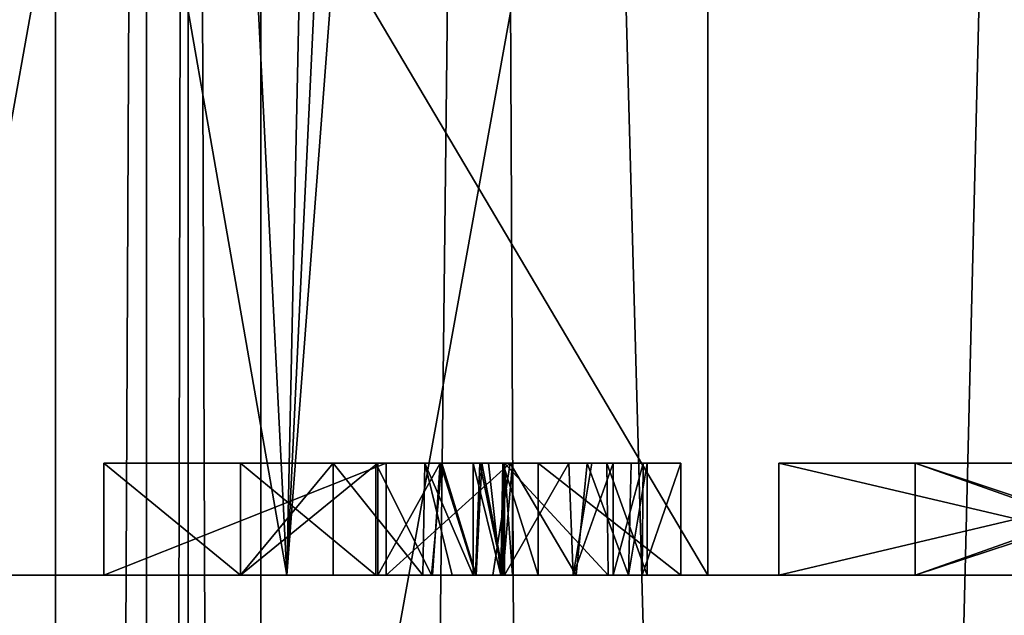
# Model space of a CAD drawing. Header units: millimetres. Extents: x -18.9 to 18.9, y -8.8 to 59.9.
# Tile 248 of 463: x -3.3 to -1.5, y 24.3 to 25.4. Entities that reach past the tile are written whole.
import ezdxf

# ---------------------------------------------------------------- set-up
doc = ezdxf.new("R2010")
doc.units = ezdxf.units.MM
doc.header["$LTSCALE"] = 65.185185
for name, color, linetype in [('1283', 7, 'CONTINUOUS'), ('1284', 7, 'CONTINUOUS'), ('1295', 7, 'CONTINUOUS'), ('1316', 7, 'CONTINUOUS'), ('1585', 7, 'CONTINUOUS'), ('1586', 7, 'CONTINUOUS'), ('1587', 7, 'CONTINUOUS'), ('2501', 7, 'CONTINUOUS'), ('2673', 7, 'CONTINUOUS'), ('2674', 7, 'CONTINUOUS'), ('2675', 7, 'CONTINUOUS'), ('2676', 7, 'CONTINUOUS'), ('2677', 7, 'CONTINUOUS'), ('2678', 7, 'CONTINUOUS'), ('2679', 7, 'CONTINUOUS'), ('2680', 7, 'CONTINUOUS'), ('2681', 7, 'CONTINUOUS'), ('2682', 7, 'CONTINUOUS'), ('2683', 7, 'CONTINUOUS'), ('2684', 7, 'CONTINUOUS'), ('2685', 7, 'CONTINUOUS'), ('2686', 7, 'CONTINUOUS'), ('2687', 7, 'CONTINUOUS'), ('2688', 7, 'CONTINUOUS'), ('2689', 7, 'CONTINUOUS'), ('2690', 7, 'CONTINUOUS'), ('2691', 7, 'CONTINUOUS'), ('2692', 7, 'CONTINUOUS'), ('2693', 7, 'CONTINUOUS'), ('2694', 7, 'CONTINUOUS'), ('2695', 7, 'CONTINUOUS'), ('2697', 7, 'CONTINUOUS'), ('2698', 7, 'CONTINUOUS'), ('2699', 7, 'CONTINUOUS'), ('2701', 7, 'CONTINUOUS'), ('2702', 7, 'CONTINUOUS'), ('2703', 7, 'CONTINUOUS'), ('2705', 7, 'CONTINUOUS'), ('2706', 7, 'CONTINUOUS')]:
    doc.layers.add(name, color=color, linetype=linetype)

msp = doc.modelspace()

# ---------------------------------------------------------------- linework, layer by layer
at = {"layer": '1283', "color": 7, "linetype": 'Continuous'}
for points in [[(-2.8483, -3.5, -13.2005), (-2.9778, -3.5, -16.9109), (-2.9778, 32.4, -16.9109), (-2.8483, -3.5, -13.2005)], [(-2.8483, 32.4, -13.2005), (-2.8483, -3.5, -13.2005), (-2.9778, 32.4, -16.9109), (-2.8483, 32.4, -13.2005)]]:
    msp.add_3dface(points, dxfattribs=at)
at = {"layer": '1284', "color": 7, "linetype": 'Continuous'}
for points in [[(-2.8483, -3.5, -13.2005), (-2.8483, 32.4, -13.2005), (-2.4343, 32.4, -11.818), (-2.8483, -3.5, -13.2005)], [(-2.8483, -3.5, -13.2005), (-2.4343, 32.4, -11.818), (-2.2698, -3.5, -11.5768), (-2.8483, -3.5, -13.2005)], [(-2.4343, 32.4, -11.818), (-1.3962, 32.4, -10.8154), (-2.2698, -3.5, -11.5768), (-2.4343, 32.4, -11.818)], [(-2.2698, -3.5, -11.5768), (-1.3962, 32.4, -10.8154), (-0.8623, -3.5, -10.5837), (-2.2698, -3.5, -11.5768)]]:
    msp.add_3dface(points, dxfattribs=at)
at = {"layer": '1295', "color": 7, "linetype": 'Continuous'}
for points in [[(-8.6992, -6.3, -15.0691), (-5.5375, 26.593, -16.4953), (-3.2147, 32.4, -17.1005), (-8.6992, -6.3, -15.0691)], [(-3.2147, -3.5, -17.1005), (-8.6992, -6.3, -15.0691), (-3.2147, 32.4, -17.1005), (-3.2147, -3.5, -17.1005)], [(-7.6096, -3.5, 15.6478), (-2.2237, 26.4, 17.2571), (-7.8011, 26.4, 15.553), (-7.6096, -3.5, 15.6478)], [(-7.6096, -3.5, 15.6478), (-1.389, -3.5, 17.3445), (-2.2237, 26.4, 17.2571), (-7.6096, -3.5, 15.6478)], [(-1.389, -3.5, 17.3445), (3.603, 26.4, 17.0228), (-2.2237, 26.4, 17.2571), (-1.389, -3.5, 17.3445)]]:
    msp.add_3dface(points, dxfattribs=at)
at = {"layer": '1316', "color": 7, "linetype": 'Continuous'}
for points in [[(-3.2147, -3.5, -17.1005), (-3.2147, 32.4, -17.1005), (-3.0527, 32.4, -17.0601), (-3.2147, -3.5, -17.1005)], [(-3.0527, -3.5, -17.06), (-3.2147, -3.5, -17.1005), (-3.0527, 32.4, -17.0601), (-3.0527, -3.5, -17.06)], [(-2.9778, 32.4, -16.9109), (-2.9778, -3.5, -16.9109), (-3.0527, -3.5, -17.06), (-2.9778, 32.4, -16.9109)], [(-2.9778, 32.4, -16.9109), (-3.0527, -3.5, -17.06), (-3.0527, 32.4, -17.0601), (-2.9778, 32.4, -16.9109)]]:
    msp.add_3dface(points, dxfattribs=at)
at = {"layer": '1585', "color": 7, "linetype": 'Continuous'}
for points in [[(2.05, 34.2851, 11.6876), (2.05, 24.4, 11.5151), (-2.05, 34.2851, 11.6876), (2.05, 34.2851, 11.6876)], [(2.05, 24.4, 11.5151), (-2.05, 24.4, 11.5151), (-2.05, 34.2851, 11.6876), (2.05, 24.4, 11.5151)]]:
    msp.add_3dface(points, dxfattribs=at)
at = {"layer": '1586', "color": 7, "linetype": 'Continuous'}
for points in [[(2.05, 24.4, 7.5849), (2.05, 26.2035, 7.5534), (-2.05, 26.2035, 7.5534), (2.05, 24.4, 7.5849)], [(2.05, 24.4, 7.5849), (-2.05, 26.2035, 7.5534), (-2.05, 24.4, 7.5849), (2.05, 24.4, 7.5849)]]:
    msp.add_3dface(points, dxfattribs=at)
at = {"layer": '1587', "color": 7, "linetype": 'Continuous'}
for points in [[(-2.05, 34.2851, 11.6876), (-2.05, 24.4, 11.5151), (-2.8019, 24.4, 11.3653), (-2.05, 34.2851, 11.6876)], [(-2.3335, 34.2217, 11.6676), (-2.05, 34.2851, 11.6876), (-2.8019, 24.4, 11.3653), (-2.3335, 34.2217, 11.6676)], [(-2.5927, 34.2035, 11.6161), (-2.3335, 34.2217, 11.6676), (-2.8019, 24.4, 11.3653), (-2.5927, 34.2035, 11.6161)], [(-3.4395, 24.4, 10.9395), (-3.2948, 34.2035, 11.286), (-2.8019, 24.4, 11.3653), (-3.4395, 24.4, 10.9395)], [(-3.2948, 34.2035, 11.286), (-2.5927, 34.2035, 11.6161), (-2.8019, 24.4, 11.3653), (-3.2948, 34.2035, 11.286)], [(-3.1166, 26.2035, 7.8622), (-3.8528, 26.2035, 8.6919), (-3.4395, 24.4, 8.1605), (-3.1166, 26.2035, 7.8622)], [(-2.8019, 24.4, 7.7347), (-3.1166, 26.2035, 7.8622), (-3.4395, 24.4, 8.1605), (-2.8019, 24.4, 7.7347)], [(-2.05, 26.2035, 7.5534), (-3.1166, 26.2035, 7.8622), (-2.05, 24.4, 7.5849), (-2.05, 26.2035, 7.5534)], [(-2.05, 24.4, 7.5849), (-3.1166, 26.2035, 7.8622), (-2.8019, 24.4, 7.7347), (-2.05, 24.4, 7.5849)]]:
    msp.add_3dface(points, dxfattribs=at)
at = {"layer": '2501', "color": 7, "linetype": 'Continuous'}
for points in [[(4.0151, 24.4, 9.55), (3.8653, 24.4, 8.7981), (-4.0151, 24.4, 9.55), (4.0151, 24.4, 9.55)], [(4.0151, 24.4, 9.55), (-4.0151, 24.4, 9.55), (-3.8653, 24.4, 10.3019), (4.0151, 24.4, 9.55)], [(3.8653, 24.4, 8.7981), (-3.8653, 24.4, 8.7981), (-4.0151, 24.4, 9.55), (3.8653, 24.4, 8.7981)], [(3.8653, 24.4, 10.3019), (4.0151, 24.4, 9.55), (-3.8653, 24.4, 10.3019), (3.8653, 24.4, 10.3019)], [(3.8653, 24.4, 10.3019), (-3.8653, 24.4, 10.3019), (-3.4395, 24.4, 10.9395), (3.8653, 24.4, 10.3019)], [(3.8653, 24.4, 8.7981), (3.4395, 24.4, 8.1605), (-3.8653, 24.4, 8.7981), (3.8653, 24.4, 8.7981)], [(3.4395, 24.4, 8.1605), (-3.4395, 24.4, 8.1605), (-3.8653, 24.4, 8.7981), (3.4395, 24.4, 8.1605)], [(3.4395, 24.4, 10.9395), (3.8653, 24.4, 10.3019), (-3.4395, 24.4, 10.9395), (3.4395, 24.4, 10.9395)], [(3.4395, 24.4, 10.9395), (-3.4395, 24.4, 10.9395), (-2.8019, 24.4, 11.3653), (3.4395, 24.4, 10.9395)], [(3.4395, 24.4, 8.1605), (2.8019, 24.4, 7.7347), (-3.4395, 24.4, 8.1605), (3.4395, 24.4, 8.1605)], [(2.8019, 24.4, 7.7347), (-2.8019, 24.4, 7.7347), (-3.4395, 24.4, 8.1605), (2.8019, 24.4, 7.7347)], [(2.8019, 24.4, 7.7347), (2.05, 24.4, 7.5849), (-2.8019, 24.4, 7.7347), (2.8019, 24.4, 7.7347)], [(2.05, 24.4, 7.5849), (-2.05, 24.4, 7.5849), (-2.8019, 24.4, 7.7347), (2.05, 24.4, 7.5849)], [(2.8019, 24.4, 11.3653), (3.4395, 24.4, 10.9395), (-2.8019, 24.4, 11.3653), (2.8019, 24.4, 11.3653)], [(-2.05, 24.4, 11.5151), (2.8019, 24.4, 11.3653), (-2.8019, 24.4, 11.3653), (-2.05, 24.4, 11.5151)], [(2.05, 24.4, 11.5151), (2.8019, 24.4, 11.3653), (-2.05, 24.4, 11.5151), (2.05, 24.4, 11.5151)]]:
    msp.add_3dface(points, dxfattribs=at)
at = {"layer": '2673', "color": 7, "linetype": 'Continuous'}
for points in [[(-3.1289, 24.6, 7.1), (-3.1289, 24.6, 5.8018), (-2.8849, 24.6, 5.8018), (-3.1289, 24.6, 7.1)], [(-2.6245, 24.6, 7.1), (-3.1289, 24.6, 7.1), (-2.6427, 24.6, 6.9015), (-2.6245, 24.6, 7.1)], [(-2.8849, 24.6, 6.3007), (-3.1289, 24.6, 7.1), (-2.8849, 24.6, 5.8018), (-2.8849, 24.6, 6.3007)], [(-3.1289, 24.6, 7.1), (-2.8849, 24.6, 6.3007), (-2.8849, 24.6, 6.4973), (-3.1289, 24.6, 7.1)], [(-3.1289, 24.6, 7.1), (-2.8849, 24.6, 6.4973), (-2.8849, 24.6, 6.9015), (-3.1289, 24.6, 7.1)], [(-2.6427, 24.6, 6.9015), (-3.1289, 24.6, 7.1), (-2.8849, 24.6, 6.9015), (-2.6427, 24.6, 6.9015)], [(-2.8849, 24.6, 6.3007), (-2.7192, 24.6, 6.3007), (-2.8849, 24.6, 6.4973), (-2.8849, 24.6, 6.3007)], [(-2.8849, 24.6, 6.4973), (-2.7192, 24.6, 6.3007), (-2.6391, 24.6, 6.4973), (-2.8849, 24.6, 6.4973)], [(-2.7192, 24.6, 6.3007), (-2.5557, 24.6, 6.2486), (-2.6391, 24.6, 6.4973), (-2.7192, 24.6, 6.3007)], [(-2.5249, 24.6, 6.884), (-2.6245, 24.6, 7.1), (-2.6427, 24.6, 6.9015), (-2.5249, 24.6, 6.884)], [(-2.6391, 24.6, 6.4973), (-2.5557, 24.6, 6.2486), (-2.528, 24.6, 6.5149), (-2.6391, 24.6, 6.4973)], [(-2.403, 24.6, 7.0656), (-2.6245, 24.6, 7.1), (-2.4134, 24.6, 6.7848), (-2.403, 24.6, 7.0656)], [(-2.4134, 24.6, 6.7848), (-2.6245, 24.6, 7.1), (-2.4539, 24.6, 6.8428), (-2.4134, 24.6, 6.7848)], [(-2.4539, 24.6, 6.8428), (-2.6245, 24.6, 7.1), (-2.5249, 24.6, 6.884), (-2.4539, 24.6, 6.8428)], [(-2.5557, 24.6, 6.2486), (-2.4694, 24.6, 6.0987), (-2.528, 24.6, 6.5149), (-2.5557, 24.6, 6.2486)], [(-2.528, 24.6, 6.5149), (-2.4694, 24.6, 6.0987), (-2.4571, 24.6, 6.5577), (-2.528, 24.6, 6.5149)], [(-2.4694, 24.6, 6.0987), (-2.442, 24.6, 6.006), (-2.4571, 24.6, 6.5577), (-2.4694, 24.6, 6.0987)], [(-2.442, 24.6, 6.006), (-2.4164, 24.6, 5.9235), (-2.4571, 24.6, 6.5577), (-2.442, 24.6, 6.006)], [(-2.4571, 24.6, 6.5577), (-2.4164, 24.6, 5.9235), (-2.4147, 24.6, 6.6198), (-2.4571, 24.6, 6.5577)], [(-2.3532, 24.6, 5.8), (-2.4133, 24.6, 6.3845), (-2.4164, 24.6, 5.9235), (-2.3532, 24.6, 5.8)], [(-2.4164, 24.6, 5.9235), (-2.4133, 24.6, 6.3845), (-2.4147, 24.6, 6.6198), (-2.4164, 24.6, 5.9235)], [(-2.4147, 24.6, 6.6198), (-2.4133, 24.6, 6.3845), (-2.3987, 24.6, 6.7067), (-2.4147, 24.6, 6.6198)], [(-2.3987, 24.6, 6.7067), (-2.403, 24.6, 7.0656), (-2.4134, 24.6, 6.7848), (-2.3987, 24.6, 6.7067)], [(-2.4133, 24.6, 6.3845), (-2.2305, 24.6, 6.5049), (-2.3987, 24.6, 6.7067), (-2.4133, 24.6, 6.3845)], [(-2.2981, 24.6, 6.2952), (-2.4133, 24.6, 6.3845), (-2.3532, 24.6, 5.8), (-2.2981, 24.6, 6.2952)], [(-2.2657, 24.6, 6.9848), (-2.403, 24.6, 7.0656), (-2.3987, 24.6, 6.7067), (-2.2657, 24.6, 6.9848)], [(-2.2305, 24.6, 6.5049), (-2.2657, 24.6, 6.9848), (-2.3987, 24.6, 6.7067), (-2.2305, 24.6, 6.5049)], [(-2.1654, 24.6, 5.9452), (-2.2981, 24.6, 6.2952), (-2.3532, 24.6, 5.8), (-2.1654, 24.6, 5.9452)], [(-2.0983, 24.6, 5.8), (-2.1654, 24.6, 5.9452), (-2.3532, 24.6, 5.8), (-2.0983, 24.6, 5.8)], [(-2.257, 24.6, 6.2166), (-2.2981, 24.6, 6.2952), (-2.1654, 24.6, 5.9452), (-2.257, 24.6, 6.2166)], [(-2.1867, 24.6, 6.8744), (-2.2657, 24.6, 6.9848), (-2.2305, 24.6, 6.5049), (-2.1867, 24.6, 6.8744)], [(-2.2191, 24.6, 6.1093), (-2.257, 24.6, 6.2166), (-2.1654, 24.6, 5.9452), (-2.2191, 24.6, 6.1093)], [(-2.1584, 24.6, 6.7304), (-2.1867, 24.6, 6.8744), (-2.2305, 24.6, 6.5049), (-2.1584, 24.6, 6.7304)], [(-2.0983, 24.6, 5.8164), (-2.1654, 24.6, 5.9452), (-2.0983, 24.6, 5.8), (-2.0983, 24.6, 5.8164)]]:
    msp.add_3dface(points, dxfattribs=at)
at = {"layer": '2674', "color": 7, "linetype": 'Continuous'}
for points in [[(-2.8849, 24.6, 5.8018), (-3.1289, 24.6, 5.8018), (-2.8849, 24.4, 5.8018), (-2.8849, 24.6, 5.8018)], [(-3.1289, 24.6, 5.8018), (-3.1289, 24.4, 5.8018), (-2.8849, 24.4, 5.8018), (-3.1289, 24.6, 5.8018)]]:
    msp.add_3dface(points, dxfattribs=at)
at = {"layer": '2675', "color": 7, "linetype": 'Continuous'}
for points in [[(-2.8849, 24.6, 6.3007), (-2.8849, 24.6, 5.8018), (-2.8849, 24.4, 6.3007), (-2.8849, 24.6, 6.3007)], [(-2.8849, 24.6, 5.8018), (-2.8849, 24.4, 5.8018), (-2.8849, 24.4, 6.3007), (-2.8849, 24.6, 5.8018)]]:
    msp.add_3dface(points, dxfattribs=at)
at = {"layer": '2676', "color": 7, "linetype": 'Continuous'}
for points in [[(-2.7192, 24.6, 6.3007), (-2.8849, 24.6, 6.3007), (-2.8849, 24.4, 6.3007), (-2.7192, 24.6, 6.3007)], [(-2.7192, 24.6, 6.3007), (-2.8849, 24.4, 6.3007), (-2.7192, 24.4, 6.3007), (-2.7192, 24.6, 6.3007)]]:
    msp.add_3dface(points, dxfattribs=at)
at = {"layer": '2677', "color": 7, "linetype": 'Continuous'}
for points in [[(-2.5557, 24.6, 6.2486), (-2.7192, 24.6, 6.3007), (-2.5588, 24.4, 6.2513), (-2.5557, 24.6, 6.2486)], [(-2.7192, 24.6, 6.3007), (-2.7192, 24.4, 6.3007), (-2.5588, 24.4, 6.2513), (-2.7192, 24.6, 6.3007)], [(-2.5066, 24.4, 6.1856), (-2.5557, 24.6, 6.2486), (-2.5588, 24.4, 6.2513), (-2.5066, 24.4, 6.1856)], [(-2.4694, 24.6, 6.0987), (-2.5557, 24.6, 6.2486), (-2.4694, 24.4, 6.0987), (-2.4694, 24.6, 6.0987)], [(-2.4694, 24.4, 6.0987), (-2.5557, 24.6, 6.2486), (-2.5066, 24.4, 6.1856), (-2.4694, 24.4, 6.0987)]]:
    msp.add_3dface(points, dxfattribs=at)
at = {"layer": '2678', "color": 7, "linetype": 'Continuous'}
for points in [[(-2.442, 24.6, 6.006), (-2.4694, 24.6, 6.0987), (-2.4194, 24.4, 5.9321), (-2.442, 24.6, 6.006)], [(-2.4694, 24.6, 6.0987), (-2.4694, 24.4, 6.0987), (-2.4194, 24.4, 5.9321), (-2.4694, 24.6, 6.0987)], [(-2.4164, 24.6, 5.9235), (-2.442, 24.6, 6.006), (-2.4194, 24.4, 5.9321), (-2.4164, 24.6, 5.9235)], [(-2.3532, 24.4, 5.8), (-2.4164, 24.6, 5.9235), (-2.4194, 24.4, 5.9321), (-2.3532, 24.4, 5.8)], [(-2.3532, 24.6, 5.8), (-2.4164, 24.6, 5.9235), (-2.3532, 24.4, 5.8), (-2.3532, 24.6, 5.8)]]:
    msp.add_3dface(points, dxfattribs=at)
at = {"layer": '2679', "color": 7, "linetype": 'Continuous'}
for points in [[(-2.0983, 24.6, 5.8), (-2.3532, 24.6, 5.8), (-2.0983, 24.4, 5.8), (-2.0983, 24.6, 5.8)], [(-2.3532, 24.6, 5.8), (-2.3532, 24.4, 5.8), (-2.0983, 24.4, 5.8), (-2.3532, 24.6, 5.8)]]:
    msp.add_3dface(points, dxfattribs=at)
at = {"layer": '2680', "color": 7, "linetype": 'Continuous'}
for points in [[(-2.0983, 24.6, 5.8164), (-2.0983, 24.6, 5.8), (-2.0983, 24.4, 5.8), (-2.0983, 24.6, 5.8164)], [(-2.0983, 24.6, 5.8164), (-2.0983, 24.4, 5.8), (-2.0983, 24.4, 5.8164), (-2.0983, 24.6, 5.8164)]]:
    msp.add_3dface(points, dxfattribs=at)
at = {"layer": '2681', "color": 7, "linetype": 'Continuous'}
for points in [[(-2.2191, 24.6, 6.1093), (-2.1654, 24.6, 5.9452), (-2.2191, 24.4, 6.1093), (-2.2191, 24.6, 6.1093)], [(-2.2191, 24.4, 6.1093), (-2.1654, 24.6, 5.9452), (-2.1675, 24.4, 5.9511), (-2.2191, 24.4, 6.1093)], [(-2.1654, 24.6, 5.9452), (-2.0983, 24.6, 5.8164), (-2.1675, 24.4, 5.9511), (-2.1654, 24.6, 5.9452)], [(-2.0983, 24.6, 5.8164), (-2.0983, 24.4, 5.8164), (-2.1675, 24.4, 5.9511), (-2.0983, 24.6, 5.8164)]]:
    msp.add_3dface(points, dxfattribs=at)
at = {"layer": '2682', "color": 7, "linetype": 'Continuous'}
for points in [[(-2.4133, 24.6, 6.3845), (-2.2981, 24.6, 6.2952), (-2.4133, 24.4, 6.3845), (-2.4133, 24.6, 6.3845)], [(-2.4133, 24.4, 6.3845), (-2.2981, 24.6, 6.2952), (-2.2908, 24.4, 6.2839), (-2.4133, 24.4, 6.3845)], [(-2.2981, 24.6, 6.2952), (-2.257, 24.6, 6.2166), (-2.2908, 24.4, 6.2839), (-2.2981, 24.6, 6.2952)], [(-2.257, 24.6, 6.2166), (-2.2191, 24.6, 6.1093), (-2.2908, 24.4, 6.2839), (-2.257, 24.6, 6.2166)], [(-2.2191, 24.6, 6.1093), (-2.2191, 24.4, 6.1093), (-2.2908, 24.4, 6.2839), (-2.2191, 24.6, 6.1093)]]:
    msp.add_3dface(points, dxfattribs=at)
at = {"layer": '2683', "color": 7, "linetype": 'Continuous'}
for points in [[(-2.2305, 24.6, 6.5049), (-2.4133, 24.6, 6.3845), (-2.2283, 24.4, 6.5078), (-2.2305, 24.6, 6.5049)], [(-2.4133, 24.6, 6.3845), (-2.4133, 24.4, 6.3845), (-2.2283, 24.4, 6.5078), (-2.4133, 24.6, 6.3845)], [(-2.1584, 24.6, 6.7304), (-2.2305, 24.6, 6.5049), (-2.1584, 24.4, 6.7304), (-2.1584, 24.6, 6.7304)], [(-2.1584, 24.4, 6.7304), (-2.2305, 24.6, 6.5049), (-2.2283, 24.4, 6.5078), (-2.1584, 24.4, 6.7304)]]:
    msp.add_3dface(points, dxfattribs=at)
at = {"layer": '2684', "color": 7, "linetype": 'Continuous'}
for points in [[(-2.6245, 24.6, 7.1), (-2.403, 24.6, 7.0656), (-2.6245, 24.4, 7.1), (-2.6245, 24.6, 7.1)], [(-2.6245, 24.4, 7.1), (-2.403, 24.6, 7.0656), (-2.4338, 24.4, 7.075), (-2.6245, 24.4, 7.1)], [(-2.4338, 24.4, 7.075), (-2.403, 24.6, 7.0656), (-2.2854, 24.4, 7.0013), (-2.4338, 24.4, 7.075)], [(-2.403, 24.6, 7.0656), (-2.2657, 24.6, 6.9848), (-2.2854, 24.4, 7.0013), (-2.403, 24.6, 7.0656)], [(-2.2854, 24.4, 7.0013), (-2.2657, 24.6, 6.9848), (-2.1917, 24.4, 6.8851), (-2.2854, 24.4, 7.0013)], [(-2.2657, 24.6, 6.9848), (-2.1867, 24.6, 6.8744), (-2.1917, 24.4, 6.8851), (-2.2657, 24.6, 6.9848)], [(-2.1867, 24.6, 6.8744), (-2.1584, 24.6, 6.7304), (-2.1917, 24.4, 6.8851), (-2.1867, 24.6, 6.8744)], [(-2.1584, 24.6, 6.7304), (-2.1584, 24.4, 6.7304), (-2.1917, 24.4, 6.8851), (-2.1584, 24.6, 6.7304)]]:
    msp.add_3dface(points, dxfattribs=at)
at = {"layer": '2685', "color": 7, "linetype": 'Continuous'}
for points in [[(-3.1289, 24.6, 7.1), (-2.6245, 24.6, 7.1), (-3.1289, 24.4, 7.1), (-3.1289, 24.6, 7.1)], [(-2.6245, 24.6, 7.1), (-2.6245, 24.4, 7.1), (-3.1289, 24.4, 7.1), (-2.6245, 24.6, 7.1)]]:
    msp.add_3dface(points, dxfattribs=at)
at = {"layer": '2686', "color": 7, "linetype": 'Continuous'}
for points in [[(-3.1289, 24.6, 5.8018), (-3.1289, 24.6, 7.1), (-3.1289, 24.4, 5.8018), (-3.1289, 24.6, 5.8018)], [(-3.1289, 24.4, 5.8018), (-3.1289, 24.6, 7.1), (-3.1289, 24.4, 7.1), (-3.1289, 24.4, 5.8018)]]:
    msp.add_3dface(points, dxfattribs=at)
at = {"layer": '2687', "color": 7, "linetype": 'Continuous'}
for points in [[(-2.8849, 24.6, 6.9015), (-2.8849, 24.6, 6.4973), (-2.8849, 24.4, 6.9015), (-2.8849, 24.6, 6.9015)], [(-2.8849, 24.6, 6.4973), (-2.8849, 24.4, 6.4973), (-2.8849, 24.4, 6.9015), (-2.8849, 24.6, 6.4973)]]:
    msp.add_3dface(points, dxfattribs=at)
at = {"layer": '2688', "color": 7, "linetype": 'Continuous'}
for points in [[(-2.6427, 24.6, 6.9015), (-2.8849, 24.6, 6.9015), (-2.6427, 24.4, 6.9015), (-2.6427, 24.6, 6.9015)], [(-2.8849, 24.6, 6.9015), (-2.8849, 24.4, 6.9015), (-2.6427, 24.4, 6.9015), (-2.8849, 24.6, 6.9015)]]:
    msp.add_3dface(points, dxfattribs=at)
at = {"layer": '2689', "color": 7, "linetype": 'Continuous'}
for points in [[(-2.5249, 24.6, 6.884), (-2.6427, 24.6, 6.9015), (-2.5433, 24.4, 6.8897), (-2.5249, 24.6, 6.884)], [(-2.6427, 24.6, 6.9015), (-2.6427, 24.4, 6.9015), (-2.5433, 24.4, 6.8897), (-2.6427, 24.6, 6.9015)], [(-2.4637, 24.4, 6.8512), (-2.5249, 24.6, 6.884), (-2.5433, 24.4, 6.8897), (-2.4637, 24.4, 6.8512)], [(-2.4539, 24.6, 6.8428), (-2.5249, 24.6, 6.884), (-2.4637, 24.4, 6.8512), (-2.4539, 24.6, 6.8428)], [(-2.4151, 24.4, 6.7887), (-2.4539, 24.6, 6.8428), (-2.4637, 24.4, 6.8512), (-2.4151, 24.4, 6.7887)], [(-2.4134, 24.6, 6.7848), (-2.4539, 24.6, 6.8428), (-2.4151, 24.4, 6.7887), (-2.4134, 24.6, 6.7848)], [(-2.3987, 24.4, 6.7067), (-2.4134, 24.6, 6.7848), (-2.4151, 24.4, 6.7887), (-2.3987, 24.4, 6.7067)], [(-2.3987, 24.6, 6.7067), (-2.4134, 24.6, 6.7848), (-2.3987, 24.4, 6.7067), (-2.3987, 24.6, 6.7067)]]:
    msp.add_3dface(points, dxfattribs=at)
at = {"layer": '2690', "color": 7, "linetype": 'Continuous'}
for points in [[(-2.6391, 24.6, 6.4973), (-2.528, 24.6, 6.5149), (-2.6391, 24.4, 6.4973), (-2.6391, 24.6, 6.4973)], [(-2.6391, 24.4, 6.4973), (-2.528, 24.6, 6.5149), (-2.5416, 24.4, 6.5105), (-2.6391, 24.4, 6.4973)], [(-2.5416, 24.4, 6.5105), (-2.528, 24.6, 6.5149), (-2.4652, 24.4, 6.5505), (-2.5416, 24.4, 6.5105)], [(-2.528, 24.6, 6.5149), (-2.4571, 24.6, 6.5577), (-2.4652, 24.4, 6.5505), (-2.528, 24.6, 6.5149)], [(-2.4652, 24.4, 6.5505), (-2.4571, 24.6, 6.5577), (-2.4162, 24.4, 6.6162), (-2.4652, 24.4, 6.5505)], [(-2.4571, 24.6, 6.5577), (-2.4147, 24.6, 6.6198), (-2.4162, 24.4, 6.6162), (-2.4571, 24.6, 6.5577)], [(-2.4147, 24.6, 6.6198), (-2.3987, 24.6, 6.7067), (-2.4162, 24.4, 6.6162), (-2.4147, 24.6, 6.6198)], [(-2.3987, 24.6, 6.7067), (-2.3987, 24.4, 6.7067), (-2.4162, 24.4, 6.6162), (-2.3987, 24.6, 6.7067)]]:
    msp.add_3dface(points, dxfattribs=at)
at = {"layer": '2691', "color": 7, "linetype": 'Continuous'}
for points in [[(-2.8849, 24.6, 6.4973), (-2.6391, 24.6, 6.4973), (-2.8849, 24.4, 6.4973), (-2.8849, 24.6, 6.4973)], [(-2.8849, 24.4, 6.4973), (-2.6391, 24.6, 6.4973), (-2.6391, 24.4, 6.4973), (-2.8849, 24.4, 6.4973)]]:
    msp.add_3dface(points, dxfattribs=at)
at = {"layer": '2692', "color": 7, "linetype": 'Continuous'}
for points in [[(-2.8849, 24.4, 5.8018), (-3.1289, 24.4, 5.8018), (-3.1289, 24.4, 7.1), (-2.8849, 24.4, 5.8018)], [(-2.8849, 24.4, 6.3007), (-2.8849, 24.4, 5.8018), (-3.1289, 24.4, 7.1), (-2.8849, 24.4, 6.3007)], [(-2.8849, 24.4, 6.3007), (-3.1289, 24.4, 7.1), (-2.8849, 24.4, 6.4973), (-2.8849, 24.4, 6.3007)], [(-2.6245, 24.4, 7.1), (-2.4338, 24.4, 7.075), (-3.1289, 24.4, 7.1), (-2.6245, 24.4, 7.1)], [(-2.4338, 24.4, 7.075), (-2.2854, 24.4, 7.0013), (-3.1289, 24.4, 7.1), (-2.4338, 24.4, 7.075)], [(-3.1289, 24.4, 7.1), (-2.2854, 24.4, 7.0013), (-2.6427, 24.4, 6.9015), (-3.1289, 24.4, 7.1)], [(-2.8849, 24.4, 6.4973), (-3.1289, 24.4, 7.1), (-2.8849, 24.4, 6.9015), (-2.8849, 24.4, 6.4973)], [(-2.8849, 24.4, 6.9015), (-3.1289, 24.4, 7.1), (-2.6427, 24.4, 6.9015), (-2.8849, 24.4, 6.9015)], [(-2.7192, 24.4, 6.3007), (-2.8849, 24.4, 6.3007), (-2.8849, 24.4, 6.4973), (-2.7192, 24.4, 6.3007)], [(-2.4133, 24.4, 6.3845), (-2.7192, 24.4, 6.3007), (-2.8849, 24.4, 6.4973), (-2.4133, 24.4, 6.3845)], [(-2.4133, 24.4, 6.3845), (-2.8849, 24.4, 6.4973), (-2.6391, 24.4, 6.4973), (-2.4133, 24.4, 6.3845)], [(-2.5588, 24.4, 6.2513), (-2.7192, 24.4, 6.3007), (-2.2908, 24.4, 6.2839), (-2.5588, 24.4, 6.2513)], [(-2.7192, 24.4, 6.3007), (-2.4133, 24.4, 6.3845), (-2.2908, 24.4, 6.2839), (-2.7192, 24.4, 6.3007)], [(-2.2854, 24.4, 7.0013), (-2.1917, 24.4, 6.8851), (-2.6427, 24.4, 6.9015), (-2.2854, 24.4, 7.0013)], [(-2.6427, 24.4, 6.9015), (-2.1917, 24.4, 6.8851), (-2.5433, 24.4, 6.8897), (-2.6427, 24.4, 6.9015)], [(-2.2283, 24.4, 6.5078), (-2.4133, 24.4, 6.3845), (-2.6391, 24.4, 6.4973), (-2.2283, 24.4, 6.5078)], [(-2.2283, 24.4, 6.5078), (-2.6391, 24.4, 6.4973), (-2.5416, 24.4, 6.5105), (-2.2283, 24.4, 6.5078)], [(-2.5066, 24.4, 6.1856), (-2.5588, 24.4, 6.2513), (-2.2191, 24.4, 6.1093), (-2.5066, 24.4, 6.1856)], [(-2.2191, 24.4, 6.1093), (-2.5588, 24.4, 6.2513), (-2.2908, 24.4, 6.2839), (-2.2191, 24.4, 6.1093)], [(-2.1917, 24.4, 6.8851), (-2.4637, 24.4, 6.8512), (-2.5433, 24.4, 6.8897), (-2.1917, 24.4, 6.8851)], [(-2.2283, 24.4, 6.5078), (-2.5416, 24.4, 6.5105), (-2.4652, 24.4, 6.5505), (-2.2283, 24.4, 6.5078)], [(-2.4694, 24.4, 6.0987), (-2.5066, 24.4, 6.1856), (-2.2191, 24.4, 6.1093), (-2.4694, 24.4, 6.0987)], [(-2.4194, 24.4, 5.9321), (-2.4694, 24.4, 6.0987), (-2.1675, 24.4, 5.9511), (-2.4194, 24.4, 5.9321)], [(-2.4694, 24.4, 6.0987), (-2.2191, 24.4, 6.1093), (-2.1675, 24.4, 5.9511), (-2.4694, 24.4, 6.0987)], [(-2.2283, 24.4, 6.5078), (-2.4652, 24.4, 6.5505), (-2.4162, 24.4, 6.6162), (-2.2283, 24.4, 6.5078)], [(-2.1917, 24.4, 6.8851), (-2.1584, 24.4, 6.7304), (-2.4637, 24.4, 6.8512), (-2.1917, 24.4, 6.8851)], [(-2.1584, 24.4, 6.7304), (-2.4151, 24.4, 6.7887), (-2.4637, 24.4, 6.8512), (-2.1584, 24.4, 6.7304)], [(-2.3532, 24.4, 5.8), (-2.4194, 24.4, 5.9321), (-2.0983, 24.4, 5.8), (-2.3532, 24.4, 5.8)], [(-2.0983, 24.4, 5.8), (-2.4194, 24.4, 5.9321), (-2.0983, 24.4, 5.8164), (-2.0983, 24.4, 5.8)], [(-2.0983, 24.4, 5.8164), (-2.4194, 24.4, 5.9321), (-2.1675, 24.4, 5.9511), (-2.0983, 24.4, 5.8164)], [(-2.3987, 24.4, 6.7067), (-2.2283, 24.4, 6.5078), (-2.4162, 24.4, 6.6162), (-2.3987, 24.4, 6.7067)], [(-2.1584, 24.4, 6.7304), (-2.3987, 24.4, 6.7067), (-2.4151, 24.4, 6.7887), (-2.1584, 24.4, 6.7304)], [(-2.1584, 24.4, 6.7304), (-2.2283, 24.4, 6.5078), (-2.3987, 24.4, 6.7067), (-2.1584, 24.4, 6.7304)]]:
    msp.add_3dface(points, dxfattribs=at)
at = {"layer": '2693', "color": 7, "linetype": 'Continuous'}
for points in [[(-1.0714, 24.6, 5.8), (-1.6796, 24.6, 6.0076), (-1.9235, 24.6, 5.8), (-1.0714, 24.6, 5.8)], [(-1.9235, 24.6, 5.8), (-1.6796, 24.6, 6.0076), (-1.9235, 24.6, 7.1), (-1.9235, 24.6, 5.8)], [(-1.9235, 24.6, 7.1), (-1.6796, 24.6, 6.0076), (-1.6796, 24.6, 6.3553), (-1.9235, 24.6, 7.1)], [(-1.0769, 24.6, 7.1), (-1.9235, 24.6, 7.1), (-1.0769, 24.6, 6.8924), (-1.0769, 24.6, 7.1)], [(-1.0769, 24.6, 6.8924), (-1.9235, 24.6, 7.1), (-1.6796, 24.6, 6.8924), (-1.0769, 24.6, 6.8924)], [(-1.6796, 24.6, 6.8924), (-1.9235, 24.6, 7.1), (-1.6796, 24.6, 6.5574), (-1.6796, 24.6, 6.8924)], [(-1.6796, 24.6, 6.5574), (-1.9235, 24.6, 7.1), (-1.6796, 24.6, 6.3553), (-1.6796, 24.6, 6.5574)], [(-1.0714, 24.6, 6.0076), (-1.6796, 24.6, 6.0076), (-1.0714, 24.6, 5.8), (-1.0714, 24.6, 6.0076)], [(-1.1151, 24.6, 6.5574), (-1.6796, 24.6, 6.5574), (-1.1151, 24.6, 6.3553), (-1.1151, 24.6, 6.5574)], [(-1.1151, 24.6, 6.3553), (-1.6796, 24.6, 6.5574), (-1.6796, 24.6, 6.3553), (-1.1151, 24.6, 6.3553)]]:
    msp.add_3dface(points, dxfattribs=at)
at = {"layer": '2694', "color": 7, "linetype": 'Continuous'}
for points in [[(-1.6796, 24.6, 6.3553), (-1.6796, 24.6, 6.0076), (-1.6796, 24.4, 6.3553), (-1.6796, 24.6, 6.3553)], [(-1.6796, 24.6, 6.0076), (-1.6796, 24.4, 6.0076), (-1.6796, 24.4, 6.3553), (-1.6796, 24.6, 6.0076)]]:
    msp.add_3dface(points, dxfattribs=at)
at = {"layer": '2695', "color": 7, "linetype": 'Continuous'}
for points in [[(-1.1151, 24.6, 6.3553), (-1.6796, 24.6, 6.3553), (-1.1151, 24.4, 6.3553), (-1.1151, 24.6, 6.3553)], [(-1.6796, 24.6, 6.3553), (-1.6796, 24.4, 6.3553), (-1.1151, 24.4, 6.3553), (-1.6796, 24.6, 6.3553)]]:
    msp.add_3dface(points, dxfattribs=at)
at = {"layer": '2697', "color": 7, "linetype": 'Continuous'}
for points in [[(-1.6796, 24.6, 6.5574), (-1.1151, 24.6, 6.5574), (-1.6796, 24.4, 6.5574), (-1.6796, 24.6, 6.5574)], [(-1.1151, 24.6, 6.5574), (-1.1151, 24.4, 6.5574), (-1.6796, 24.4, 6.5574), (-1.1151, 24.6, 6.5574)]]:
    msp.add_3dface(points, dxfattribs=at)
at = {"layer": '2698', "color": 7, "linetype": 'Continuous'}
for points in [[(-1.6796, 24.6, 6.8924), (-1.6796, 24.6, 6.5574), (-1.6796, 24.4, 6.8924), (-1.6796, 24.6, 6.8924)], [(-1.6796, 24.6, 6.5574), (-1.6796, 24.4, 6.5574), (-1.6796, 24.4, 6.8924), (-1.6796, 24.6, 6.5574)]]:
    msp.add_3dface(points, dxfattribs=at)
at = {"layer": '2699', "color": 7, "linetype": 'Continuous'}
for points in [[(-1.0769, 24.6, 6.8924), (-1.6796, 24.6, 6.8924), (-1.0769, 24.4, 6.8924), (-1.0769, 24.6, 6.8924)], [(-1.6796, 24.6, 6.8924), (-1.6796, 24.4, 6.8924), (-1.0769, 24.4, 6.8924), (-1.6796, 24.6, 6.8924)]]:
    msp.add_3dface(points, dxfattribs=at)
at = {"layer": '2701', "color": 7, "linetype": 'Continuous'}
for points in [[(-1.9235, 24.6, 7.1), (-1.0769, 24.6, 7.1), (-1.9235, 24.4, 7.1), (-1.9235, 24.6, 7.1)], [(-1.0769, 24.6, 7.1), (-1.0769, 24.4, 7.1), (-1.9235, 24.4, 7.1), (-1.0769, 24.6, 7.1)]]:
    msp.add_3dface(points, dxfattribs=at)
at = {"layer": '2702', "color": 7, "linetype": 'Continuous'}
for points in [[(-1.9235, 24.6, 5.8), (-1.9235, 24.6, 7.1), (-1.9235, 24.4, 5.8), (-1.9235, 24.6, 5.8)], [(-1.9235, 24.6, 7.1), (-1.9235, 24.4, 7.1), (-1.9235, 24.4, 5.8), (-1.9235, 24.6, 7.1)]]:
    msp.add_3dface(points, dxfattribs=at)
at = {"layer": '2703', "color": 7, "linetype": 'Continuous'}
for points in [[(-1.0714, 24.6, 5.8), (-1.9235, 24.6, 5.8), (-1.0714, 24.4, 5.8), (-1.0714, 24.6, 5.8)], [(-1.9235, 24.6, 5.8), (-1.9235, 24.4, 5.8), (-1.0714, 24.4, 5.8), (-1.9235, 24.6, 5.8)]]:
    msp.add_3dface(points, dxfattribs=at)
at = {"layer": '2705', "color": 7, "linetype": 'Continuous'}
for points in [[(-1.6796, 24.6, 6.0076), (-1.0714, 24.6, 6.0076), (-1.6796, 24.4, 6.0076), (-1.6796, 24.6, 6.0076)], [(-1.6796, 24.4, 6.0076), (-1.0714, 24.6, 6.0076), (-1.0714, 24.4, 6.0076), (-1.6796, 24.4, 6.0076)]]:
    msp.add_3dface(points, dxfattribs=at)
at = {"layer": '2706', "color": 7, "linetype": 'Continuous'}
for points in [[(-1.6796, 24.4, 6.3553), (-1.6796, 24.4, 6.0076), (-1.9235, 24.4, 7.1), (-1.6796, 24.4, 6.3553)], [(-1.9235, 24.4, 7.1), (-1.6796, 24.4, 6.0076), (-1.9235, 24.4, 5.8), (-1.9235, 24.4, 7.1)], [(-1.9235, 24.4, 5.8), (-1.6796, 24.4, 6.0076), (-1.0714, 24.4, 5.8), (-1.9235, 24.4, 5.8)], [(-1.6796, 24.4, 6.5574), (-1.6796, 24.4, 6.3553), (-1.9235, 24.4, 7.1), (-1.6796, 24.4, 6.5574)], [(-1.6796, 24.4, 6.8924), (-1.6796, 24.4, 6.5574), (-1.9235, 24.4, 7.1), (-1.6796, 24.4, 6.8924)], [(-1.0769, 24.4, 6.8924), (-1.6796, 24.4, 6.8924), (-1.9235, 24.4, 7.1), (-1.0769, 24.4, 6.8924)], [(-1.0769, 24.4, 7.1), (-1.0769, 24.4, 6.8924), (-1.9235, 24.4, 7.1), (-1.0769, 24.4, 7.1)], [(-1.0714, 24.4, 5.8), (-1.6796, 24.4, 6.0076), (-1.0714, 24.4, 6.0076), (-1.0714, 24.4, 5.8)], [(-1.1151, 24.4, 6.3553), (-1.6796, 24.4, 6.3553), (-1.6796, 24.4, 6.5574), (-1.1151, 24.4, 6.3553)], [(-1.1151, 24.4, 6.5574), (-1.1151, 24.4, 6.3553), (-1.6796, 24.4, 6.5574), (-1.1151, 24.4, 6.5574)]]:
    msp.add_3dface(points, dxfattribs=at)

doc.saveas('drawing.dxf')
